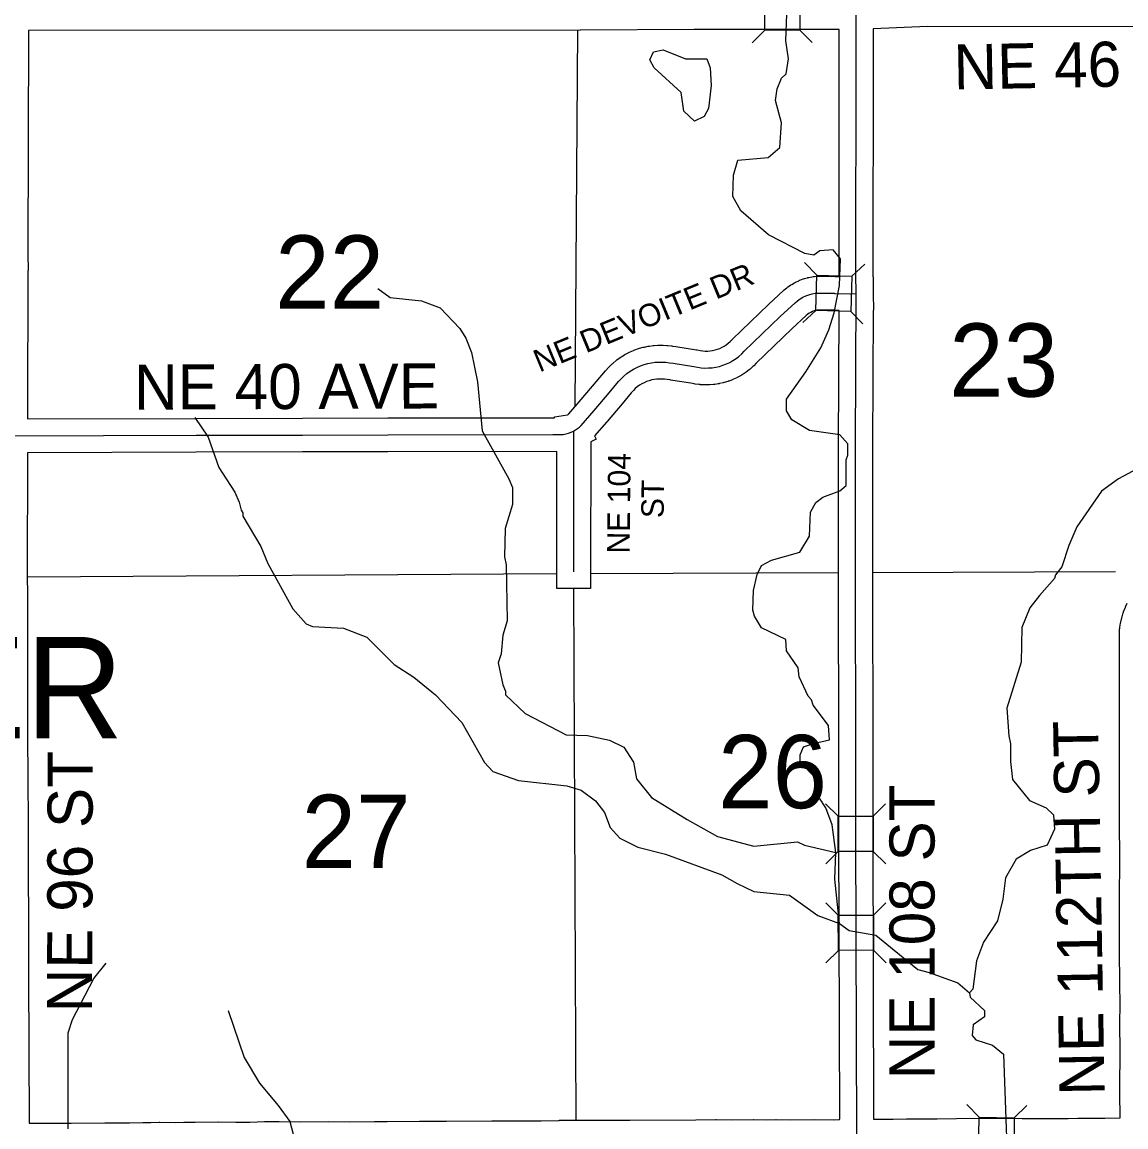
# Model space of a CAD drawing. Extents: x -1403959 to 81668, y -1400582 to 11018.
# Drawn here: x 8260.8 to 8450.3, y 8431.2 to 8620.9 of the extents above; entities that cross this region are included whole.
import ezdxf

# ---------------------------------------------------------------- set-up
doc = ezdxf.new("R2010")
doc.units = 0
for name, color, linetype in [('tdCiCoBndryTxt', 7, 'Continuous'), ('tdCiMapFrame', 7, 'Continuous'), ('tdCiSecText', 7, 'Continuous'), ('tdCiSectLine', 7, 'Continuous'), ('tdCoCityStreetMajor', 7, 'Continuous'), ('tdCoCoBndryPart', 7, 'Continuous'), ('tdCoSectLinePart', 7, 'Continuous'), ('tdCoSectNmbr', 7, 'Continuous'), ('tdCoSurfBitum', 7, 'Continuous')]:
    doc.layers.add(name, color=color, linetype=linetype)

msp = doc.modelspace()

# ---------------------------------------------------------------- linework, layer by layer
at = {"layer": 'tdCiCoBndryTxt'}
for points in [[(8404.5, 8333.23), (8404.47, 8336.62), (8404.23, 8409.1), (8404.07, 8429.6), (8404.07, 8429.65), (8403.93, 8481.35), (8403.91, 8494.38), (8403.86, 8526.89), (8403.87, 8548.07), (8403.98, 8574.29), (8403.93, 8577.57), (8403.98, 8614.64), (8403.98, 8622.56)], [(8355.47, 8550.67), (8355.82, 8550.88), (8356.15, 8551.1), (8356.47, 8551.36), (8356.76, 8551.63), (8358.99, 8554.19), (8361.59, 8557.26), (8363.19, 8559.17), (8363.64, 8559.66), (8364.11, 8560.13), (8364.63, 8560.56), (8365.17, 8560.95), (8365.73, 8561.3), (8366.32, 8561.61), (8366.93, 8561.88), (8367.56, 8562.1), (8368.2, 8562.28), (8368.86, 8562.41), (8369.47, 8562.49), (8370.09, 8562.52), (8370.71, 8562.53), (8371.33, 8562.49), (8371.95, 8562.42), (8372.56, 8562.32), (8376.11, 8561.76), (8376.73, 8561.64), (8377.36, 8561.55), (8377.99, 8561.51), (8378.62, 8561.52), (8379.25, 8561.57), (8379.88, 8561.66), (8380.49, 8561.8), (8381.1, 8561.99), (8381.69, 8562.21), (8382.26, 8562.48), (8382.82, 8562.78), (8383.35, 8563.13), (8383.85, 8563.51), (8384.33, 8563.93), (8384.77, 8564.38), (8390.92, 8570.35), (8393.48, 8572.7), (8393.9, 8573.05), (8394.36, 8573.37), (8394.84, 8573.65), (8395.35, 8573.88), (8395.87, 8574.08), (8396.4, 8574.23), (8396.95, 8574.34), (8397.9, 8574.38), (8400.25, 8574.34), (8400.25, 8574.32), (8402.98, 8574.26), (8403.98, 8574.29)], [(8258.85, 8549.86), (8290.69, 8549.96), (8308.92, 8550), (8323.57, 8550.03), (8351.93, 8550.07), (8352.72, 8550.07), (8353.19, 8550.07), (8353.67, 8550.11), (8354.14, 8550.19), (8354.6, 8550.31), (8355.04, 8550.47), (8355.47, 8550.67)]]:
    msp.add_lwpolyline(points, dxfattribs=at)
at = {"layer": 'tdCiMapFrame'}
msp.add_lwpolyline([(8355.49, 8526.53), (8355.53, 8549.53), (8355.49, 8550.54), (8355.47, 8550.67)], dxfattribs=at)
at = {"layer": 'tdCiSecText'}
for points in [[(8396.45, 8627.71), (8394.32, 8625.57), (8394.33, 8619.52)], [(8386.14, 8617.36), (8388.28, 8619.51), (8388.27, 8625.56)], [(8396.43, 8617.43), (8394.33, 8619.52), (8388.28, 8619.51)], [(8395.13, 8579.65), (8397.2, 8577.45), (8403.25, 8577.27)], [(8405.45, 8579.35), (8403.25, 8577.27), (8403.08, 8571.22)], [(8394.83, 8569.32), (8397.03, 8571.4), (8397.2, 8577.45)], [(8405.11, 8569.07), (8403.08, 8571.22), (8397.03, 8571.4)], [(8398.72, 8486.69), (8400.86, 8484.55), (8406.91, 8484.56)], [(8409, 8486.66), (8406.91, 8484.56), (8406.92, 8478.51)], [(8398.74, 8476.36), (8400.87, 8478.5), (8400.86, 8484.55)], [(8409.07, 8476.38), (8406.92, 8478.51), (8400.87, 8478.5)], [(8398.76, 8469.7), (8400.91, 8467.56), (8406.96, 8467.58)], [(8409.04, 8469.68), (8406.96, 8467.58), (8406.97, 8461.53)], [(8398.79, 8459.37), (8400.92, 8461.51), (8400.91, 8467.56)], [(8409.12, 8459.4), (8406.97, 8461.53), (8400.92, 8461.51)], [(8422.95, 8435.03), (8425.06, 8432.86), (8431.11, 8432.79)], [(8433.28, 8434.9), (8431.11, 8432.79), (8431.04, 8426.74)], [(8422.82, 8424.7), (8424.98, 8426.81), (8425.06, 8432.86)]]:
    msp.add_lwpolyline(points, dxfattribs=at)
at = {"layer": 'tdCiSectLine'}
for points in [[(8452.73, 8620.08), (8416.24, 8620.13), (8406.89, 8619.77), (8406.89, 8619.66), (8406.88, 8619.66), (8406.88, 8614.64), (8406.88, 8614.64), (8406.83, 8577.59), (8406.84, 8577.18), (8406.89, 8577.18), (8406.88, 8574.31), (8406.95, 8571.45), (8406.92, 8571.45), (8406.92, 8571.43), (8406.87, 8571.43), (8406.78, 8548.07), (8406.76, 8526.89), (8406.81, 8494.38), (8406.81, 8494.38), (8406.83, 8481.35), (8406.96, 8432.55)], [(8261.72, 8552.77), (8290.68, 8552.86), (8290.68, 8552.86), (8308.91, 8552.9), (8323.56, 8552.94), (8323.56, 8552.94), (8352.19, 8552.97), (8352.17, 8553.11), (8354.44, 8553.45), (8354.56, 8553.55), (8354.67, 8553.65), (8356.79, 8556.08), (8359.37, 8559.13), (8360.97, 8561.03), (8361.01, 8561.08), (8361.03, 8561.1), (8361.47, 8561.6), (8361.58, 8561.72), (8361.62, 8561.75), (8362.1, 8562.21), (8362.2, 8562.31), (8362.25, 8562.35), (8362.76, 8562.78), (8362.86, 8562.86), (8362.92, 8562.91), (8363.46, 8563.3), (8363.55, 8563.36), (8363.64, 8563.41), (8364.2, 8563.77), (8364.28, 8563.81), (8364.38, 8563.87), (8364.97, 8564.18), (8365.04, 8564.21), (8365.16, 8564.27), (8365.77, 8564.54), (8365.82, 8564.56), (8365.96, 8564.61), (8366.59, 8564.84), (8366.63, 8564.85), (8366.79, 8564.9), (8367.43, 8565.08), (8367.45, 8565.08), (8367.63, 8565.12), (8368.28, 8565.26), (8368.29, 8565.26), (8368.48, 8565.29), (8368.51, 8565.29), (8369.13, 8565.37), (8369.28, 8565.38), (8369.3, 8565.38), (8369.92, 8565.42), (8370.08, 8565.43), (8370.7, 8565.43), (8370.71, 8565.43), (8370.87, 8565.42), (8371.49, 8565.39), (8371.52, 8565.39), (8371.66, 8565.37), (8372.27, 8565.31), (8372.33, 8565.3), (8372.44, 8565.28), (8373.03, 8565.18), (8376.56, 8564.63), (8376.68, 8564.61), (8376.7, 8564.61), (8377.22, 8564.5), (8377.64, 8564.44), (8378.06, 8564.41), (8378.49, 8564.42), (8378.92, 8564.45), (8379.34, 8564.52), (8379.75, 8564.61), (8380.16, 8564.73), (8380.56, 8564.89), (8380.95, 8565.07), (8381.32, 8565.27), (8381.68, 8565.5), (8382.02, 8565.76), (8382.34, 8566.04), (8382.71, 8566.42), (8382.72, 8566.43), (8382.75, 8566.46), (8388.9, 8572.43), (8388.96, 8572.49), (8391.51, 8574.84), (8391.56, 8574.88), (8391.63, 8574.94), (8392.06, 8575.29), (8392.14, 8575.35), (8392.25, 8575.44), (8392.71, 8575.75), (8392.75, 8575.78), (8392.91, 8575.88), (8393.39, 8576.16), (8393.39, 8576.16), (8393.56, 8576.25), (8393.6, 8576.27), (8394.11, 8576.51), (8394.24, 8576.57), (8394.33, 8576.6), (8394.85, 8576.8), (8394.93, 8576.83), (8395.08, 8576.87), (8395.61, 8577.02), (8395.65, 8577.03), (8395.84, 8577.08), (8395.84, 8577.08), (8396.39, 8577.19), (8396.57, 8577.22), (8396.76, 8577.23), (8396.83, 8577.24), (8397.79, 8577.28), (8397.9, 8577.28), (8397.95, 8577.28), (8400.3, 8577.24), (8400.44, 8577.23), (8400.63, 8577.22), (8400.64, 8577.21), (8401.03, 8577.21), (8401.03, 8577.53), (8401.03, 8577.57), (8401.03, 8577.58), (8401.08, 8614.64), (8401.08, 8619.65), (8376.17, 8619.61), (8356.63, 8619.53), (8356.62, 8619.53), (8261.92, 8619.48), (8261.8, 8581.15), (8261.83, 8578.27), (8261.79, 8578.27), (8261.71, 8553.6), (8261.72, 8552.79), (8261.72, 8552.77)], [(8262.5, 8431.83), (8266.17, 8431.86), (8266.2, 8431.86), (8269.21, 8431.86), (8275, 8431.9), (8275.02, 8431.9), (8279.26, 8431.9), (8281.51, 8431.96), (8281.58, 8431.96), (8282.9, 8431.96), (8284.35, 8432), (8284.43, 8432), (8284.47, 8432), (8287.19, 8431.96), (8288.57, 8432.02), (8288.68, 8432.02), (8288.71, 8432.02), (8290.5, 8432), (8294.54, 8432.06), (8294.58, 8432.06), (8294.6, 8432.06), (8297.51, 8432.04), (8299.9, 8432.04), (8302.39, 8432.11), (8302.48, 8432.11), (8304.9, 8432.11), (8304.93, 8432.11), (8308.59, 8432.07), (8313.37, 8432.11), (8313.39, 8432.11), (8313.41, 8432.11), (8317.08, 8432.09), (8321.3, 8432.11), (8323.46, 8432.15), (8323.49, 8432.15), (8329, 8432.19), (8329.01, 8432.19), (8333.63, 8432.21), (8341.45, 8432.25), (8341.46, 8432.25), (8341.48, 8432.25), (8345.03, 8432.23), (8349.92, 8432.27), (8353, 8432.31), (8353, 8432.33), (8353.02, 8432.33), (8353.02, 8432.35), (8355.91, 8432.35), (8358.81, 8432.37), (8358.81, 8432.37), (8361.58, 8432.38), (8361.6, 8432.38), (8361.61, 8432.38), (8365.11, 8432.36), (8376.46, 8432.44), (8379.85, 8432.48), (8379.88, 8432.48), (8379.92, 8432.48), (8382.83, 8432.44), (8386.29, 8432.46), (8386.31, 8432.46), (8386.33, 8432.46), (8388.56, 8432.44), (8390.19, 8432.46), (8390.22, 8432.46), (8390.24, 8432.46), (8392.63, 8432.44), (8396.75, 8432.46), (8396.77, 8432.46), (8396.78, 8432.46), (8400.05, 8432.44), (8401.14, 8432.48), (8401.14, 8432.53), (8401.16, 8432.53), (8401.02, 8481.34), (8401.02, 8481.34), (8401.01, 8494.37), (8400.96, 8526.89), (8400.96, 8526.89), (8400.96, 8526.9), (8400.97, 8548.08), (8400.97, 8548.09), (8401.07, 8571.4), (8400.19, 8571.42), (8400.06, 8571.42), (8399.87, 8571.44), (8399.87, 8571.44), (8397.94, 8571.47), (8397.29, 8571.45), (8397.08, 8571.41), (8396.77, 8571.32), (8396.48, 8571.21), (8396.19, 8571.07), (8395.92, 8570.92), (8395.66, 8570.74), (8395.38, 8570.51), (8392.91, 8568.24), (8386.82, 8562.32), (8386.39, 8561.89), (8386.38, 8561.88), (8386.24, 8561.75), (8386.24, 8561.75), (8385.76, 8561.33), (8385.62, 8561.21), (8385.6, 8561.2), (8385.1, 8560.82), (8384.96, 8560.72), (8384.93, 8560.7), (8384.4, 8560.35), (8384.27, 8560.27), (8384.22, 8560.25), (8383.67, 8559.94), (8383.55, 8559.87), (8383.49, 8559.85), (8382.91, 8559.58), (8382.8, 8559.53), (8382.72, 8559.5), (8382.13, 8559.27), (8382.03, 8559.24), (8381.94, 8559.21), (8381.33, 8559.02), (8381.24, 8559), (8381.13, 8558.97), (8380.52, 8558.83), (8380.44, 8558.82), (8380.31, 8558.79), (8379.69, 8558.7), (8379.63, 8558.69), (8379.48, 8558.68), (8378.85, 8558.63), (8378.81, 8558.62), (8378.65, 8558.62), (8378.01, 8558.61), (8377.99, 8558.61), (8377.81, 8558.62), (8377.18, 8558.65), (8377.17, 8558.66), (8376.98, 8558.67), (8376.97, 8558.68), (8376.34, 8558.76), (8376.16, 8558.79), (8376.14, 8558.79), (8375.59, 8558.91), (8372.11, 8559.45), (8372.07, 8559.46), (8371.54, 8559.55), (8371.09, 8559.6), (8370.64, 8559.62), (8370.19, 8559.62), (8369.73, 8559.59), (8369.32, 8559.54), (8368.88, 8559.46), (8368.44, 8559.33), (8368, 8559.18), (8367.58, 8558.99), (8367.17, 8558.78), (8366.78, 8558.54), (8366.41, 8558.27), (8366.06, 8557.97), (8365.73, 8557.65), (8365.38, 8557.27), (8363.81, 8555.39), (8363.8, 8555.39), (8361.21, 8552.31), (8361.18, 8552.28), (8359.07, 8549.86), (8359.34, 8549.29), (8358.43, 8548.86), (8358.39, 8526.53), (8358.39, 8523.63), (8352.59, 8523.64), (8352.59, 8526.54), (8352.62, 8547.17), (8323.57, 8547.13), (8308.92, 8547.1), (8308.92, 8547.1), (8290.69, 8547.06), (8261.75, 8546.96), (8261.7, 8525.65), (8261.73, 8522.76), (8261.71, 8522.76), (8261.74, 8495.2), (8261.78, 8494.26), (8261.78, 8494.15), (8261.78, 8493.03), (8261.82, 8481.36), (8261.82, 8481.36), (8261.89, 8460.11), (8261.91, 8460.11), (8261.9, 8457.22), (8262, 8431.83), (8262.5, 8431.83)], [(8406.96, 8432.55), (8406.97, 8432.55), (8410.31, 8432.55), (8412.62, 8432.59), (8412.63, 8432.59), (8414.19, 8432.61), (8414.23, 8432.61), (8414.26, 8432.61), (8415.96, 8432.59), (8417.86, 8432.59), (8421.17, 8432.63), (8426.33, 8432.72), (8426.38, 8432.72), (8426.42, 8432.72), (8432.46, 8432.65), (8436.37, 8432.63), (8438.83, 8432.63), (8440.3, 8432.67), (8440.34, 8432.67), (8442, 8432.69), (8442.01, 8432.69), (8444.58, 8432.7), (8446.65, 8432.72), (8449.27, 8432.77), (8449.27, 8432.79), (8449.27, 8432.83), (8449.29, 8433.97), (8449.23, 8435.83), (8449.23, 8435.92), (8449.23, 8435.95), (8449.25, 8437.41), (8449.25, 8438.25), (8449.23, 8439.16), (8449.23, 8439.22), (8449.23, 8439.27), (8449.25, 8440.28), (8449.25, 8440.34), (8449.31, 8441.74), (8449.31, 8444.2), (8449.25, 8448.99), (8449.25, 8449.03), (8449.25, 8449.04), (8449.27, 8452.24), (8449.27, 8453.32), (8449.25, 8454.71), (8449.21, 8457.38), (8449.17, 8459.96), (8449.17, 8460), (8449.17, 8460.01), (8449.19, 8466.3), (8449.17, 8471.08), (8449.17, 8471.09), (8449.17, 8471.11), (8449.21, 8476.38), (8449.21, 8478.75), (8449.19, 8482.1), (8449.19, 8482.1), (8449.17, 8486.01), (8449.17, 8486.03), (8449.17, 8486.04), (8449.19, 8490.29), (8449.17, 8495.62), (8449.17, 8495.63), (8449.17, 8495.65), (8449.19, 8497.87), (8449.17, 8504.84), (8449.17, 8504.84), (8449.17, 8508.06), (8449.15, 8512.56), (8449.15, 8512.57), (8449.15, 8513.43), (8449.15, 8513.46), (8449.19, 8516.52), (8449.19, 8516.68), (8449.21, 8516.86), (8449.23, 8516.99), (8449.36, 8517.71), (8449.37, 8517.77), (8449.39, 8517.89), (8449.57, 8518.59), (8449.58, 8518.66), (8449.61, 8518.77), (8449.83, 8519.46), (8449.85, 8519.54), (8449.88, 8519.63), (8450.14, 8520.31), (8450.18, 8520.4), (8450.21, 8520.48), (8450.51, 8521.14)]]:
    msp.add_lwpolyline(points, dxfattribs=at)
at = {"layer": 'tdCoCityStreetMajor'}
for points in [[(8356.15, 8619.6), (8355.67, 8554.84)], [(8261.71, 8525.66), (8352.56, 8526.22)], [(8358.36, 8526.25), (8400.92, 8526.39)], [(8406.73, 8526.41), (8448.49, 8526.55)], [(8355.47, 8523.63), (8355.88, 8432.29)]]:
    msp.add_lwpolyline(points, dxfattribs=at)
at = {"layer": 'tdCoSurfBitum'}
for points in [[(8321.87, 8575.17), (8324.01, 8573.64), (8329.35, 8573.04), (8332.56, 8571.82), (8335.93, 8568.31), (8337, 8566.63), (8337.92, 8564.19), (8338.99, 8559.15), (8339.76, 8550.75), (8344.35, 8542.51), (8344.97, 8540.99), (8344.97, 8538.09), (8343.75, 8533.96), (8343.6, 8529.08), (8343.91, 8527.7), (8344.07, 8518.08), (8343.31, 8515.64), (8343.01, 8512.43), (8342.55, 8510.91), (8343.32, 8507.09), (8343.78, 8506.02), (8343.78, 8505.41), (8347.15, 8502.21), (8354.17, 8498.55), (8357.84, 8498.4), (8361.66, 8497.64), (8364.1, 8496.43), (8365.78, 8493.85), (8366.24, 8490.98), (8368.84, 8487.78), (8374.95, 8483.97), (8380.15, 8481.07), (8386.41, 8479.4), (8393.9, 8480.17), (8395.12, 8479.56), (8400.46, 8478.34), (8399.85, 8483.07), (8398.78, 8485.97), (8397.55, 8487.8), (8396.94, 8491.16), (8394.34, 8493.88), (8394.34, 8495.07), (8394.95, 8496.45), (8396.63, 8497.06), (8399.38, 8497.67), (8399.22, 8500.12), (8396.62, 8503.62), (8396.32, 8504.54), (8395.71, 8505.15), (8394.18, 8508.51), (8394.02, 8510.04), (8392.03, 8512.93), (8391.88, 8514.92), (8387.75, 8516.9), (8386.53, 8518.88), (8386.22, 8519.95), (8386.37, 8523.31), (8386.98, 8526.06), (8387.74, 8527.59), (8389.42, 8528.51), (8394.31, 8529.88), (8395.98, 8532.63), (8396.13, 8536.76), (8397.04, 8538.44), (8398.27, 8539.35), (8401.17, 8540.42), (8402.23, 8541.34), (8402.23, 8545.77), (8402.53, 8546.53), (8402.53, 8548.52), (8401.16, 8550.04), (8395.96, 8550.8), (8392.91, 8552.63), (8391.99, 8554.16), (8391.99, 8556.14), (8395.34, 8560.88), (8397.93, 8565), (8399.3, 8568.06), (8400.22, 8570.96), (8401.13, 8575.69), (8401.28, 8580.27), (8400.05, 8581.8), (8397.76, 8581.65), (8396.69, 8580.88), (8395.17, 8581.18), (8388.9, 8584.39), (8384.16, 8588.5), (8382.79, 8590.95), (8382.93, 8594.61), (8383.69, 8597.21), (8388.89, 8597.67), (8390.87, 8599.35), (8391.17, 8603.62), (8390.1, 8607.44), (8390.4, 8609.43), (8391.16, 8611.26), (8391.93, 8612.02), (8392.38, 8614.62), (8391.92, 8617.67), (8392.07, 8622.25)], [(8376.2, 8603.92), (8374.37, 8605.59), (8373.91, 8608.8), (8369.32, 8613.07), (8368.56, 8614.45), (8369.17, 8615.82), (8370.85, 8616.13), (8374.67, 8614.6), (8378.33, 8614.61), (8378.94, 8613.08), (8379.1, 8610.03), (8378.65, 8606.06), (8377.88, 8604.68), (8376.2, 8603.92)], [(8290.43, 8553), (8292.73, 8549.64), (8294.57, 8544.45), (8297.32, 8540.18), (8298.08, 8538.5), (8298.39, 8537.13), (8298.7, 8536.67), (8298.7, 8536.06), (8301.76, 8530.87), (8302.98, 8527.97), (8307.27, 8520.19), (8309.56, 8517.6), (8310.63, 8517.14), (8315.98, 8516.84), (8319.95, 8515.32), (8324.69, 8510.59), (8328.05, 8508.45), (8331.78, 8505.39), (8336.29, 8500.64), (8340.2, 8493.76), (8341.59, 8492.23), (8346.04, 8490.7), (8354.33, 8489.78), (8356.79, 8489.02), (8359.25, 8487.19), (8360.79, 8485.2), (8361.72, 8482.6), (8363.41, 8480.77), (8366.48, 8479.24), (8371.24, 8478.02), (8380.92, 8474.51), (8383.52, 8472.98), (8386.42, 8471.61), (8392.53, 8471), (8397.42, 8467.5), (8401.09, 8466.13), (8402.77, 8464.91), (8407.35, 8464.15), (8414.54, 8458.22), (8416.52, 8457.74), (8421.42, 8455.92), (8423.41, 8454.24)], [(8452.2, 8544.18), (8448.99, 8542.5), (8446.1, 8540.35), (8441.84, 8534.23), (8440.47, 8531.02), (8439.26, 8527.36), (8438.19, 8525.98), (8438.04, 8525.37), (8435.45, 8522.47), (8433.78, 8520.33), (8432.41, 8516.97), (8432.27, 8511.02), (8429.85, 8503.08), (8430.17, 8498.35), (8430.48, 8496.98), (8430.48, 8493.93), (8430.8, 8490.88), (8433.71, 8487.23), (8436.61, 8486.01), (8437.84, 8484.79), (8438, 8482.35), (8436.78, 8479.61), (8433.88, 8478.69), (8431.44, 8477.16), (8429.62, 8473.95), (8429.17, 8470.29), (8428.26, 8466.62), (8425.83, 8462.95), (8424.61, 8459.74), (8424.02, 8454.85), (8423.41, 8454.24), (8423.56, 8453.48), (8426.01, 8451.2), (8426.01, 8450.13), (8424.03, 8448.75), (8423.88, 8446.92), (8424.5, 8446.15), (8427.4, 8445.24), (8429.24, 8443.72), (8430.22, 8416.7)], [(8401.09, 8466.13), (8400.32, 8473.76), (8400.46, 8478.34)], [(8268.72, 8430.89), (8268.7, 8447.38), (8269.46, 8449.67), (8273.12, 8456.7), (8275.26, 8459.3)], [(8296.19, 8451.22), (8298.95, 8443.13), (8301.55, 8438.71), (8304.76, 8434.89), (8306.75, 8432.15), (8307.82, 8428.03)]]:
    msp.add_lwpolyline(points, dxfattribs=at)

# ---------------------------------------------------------------- texts
at = {"layer": 'tdCoCoBndryPart'}
msp.add_text('BEAVER', height=17.411, rotation=0.003, dxfattribs=at).set_placement((8183.73, 8497.92))
at = {"layer": 'tdCoSectLinePart'}
for s, rotation, p in [('22', 0.0039, (8304.25, 8571.71)), ('23', 0.0047, (8419.95, 8556.59)), ('26', 0.0047, (8380.27, 8485.93)), ('27', 0.004, (8308.78, 8475.66))]:
    msp.add_text(s, height=12.575, rotation=rotation, dxfattribs=at).set_placement(p)
at = {"layer": 'tdCoSectNmbr'}
for s, height, rotation, p in [('NE 46 AVE', 7.738, 1.0491, (8420.76, 8609.32)), ('NE DEVOITE DR', 3.8691, 22.4467, (8349.61, 8560.72)), ('NE 40 AVE', 7.738, 0.2339, (8280.05, 8554.36)), ('NE 104', 3.869, 89.397, (8365.08, 8529.64)), ('ST', 3.869, 89.397, (8370.94, 8535.72)), ('NE 112TH ST', 7.7382, 91, (8446.63, 8436.65)), ('NE 96 ST', 7.738, 89.8291, (8272.81, 8450.88)), ('NE 108 ST', 7.738, 90, (8417.43, 8439.39))]:
    msp.add_text(s, height=height, rotation=rotation, dxfattribs=at).set_placement(p)

doc.saveas('drawing.dxf')
